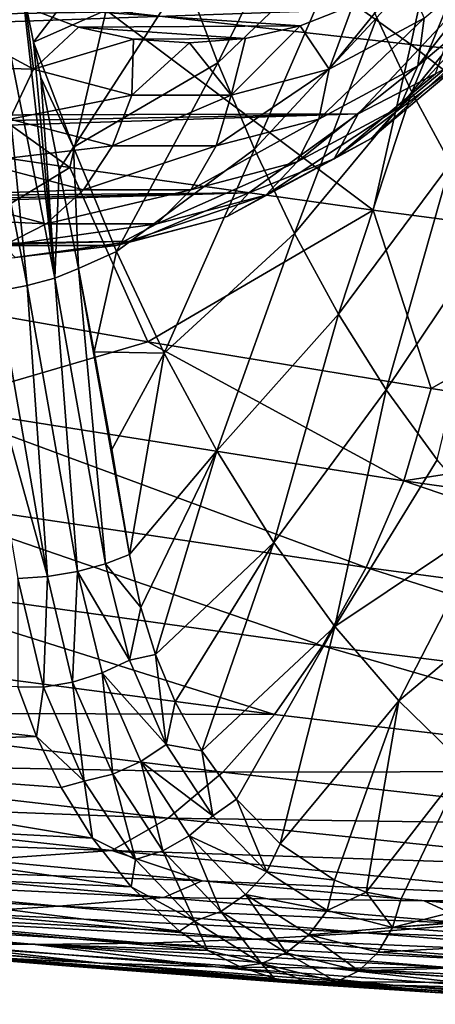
# Model space of a CAD drawing. Header units: metres. Extents: x -62 to 150, y -92 to 92.
# Tile 610 of 656: x 49 to 53, y 41 to 50. Entities that reach past the tile are written whole.
import ezdxf

# ---------------------------------------------------------------- set-up
doc = ezdxf.new("R2010")
doc.units = ezdxf.units.M
doc.layers.add('solid_500615', color=7, linetype='CONTINUOUS')

msp = doc.modelspace()

# ---------------------------------------------------------------- linework, layer by layer
at = {"layer": 'solid_500615'}
for points in [[(50.186111, 51.456882, 15.529026), (52.718086, 49.656464, 17.727648), (49.864166, 49.977268, 15.971101)], [(50.186111, 51.456882, 15.529026), (53.05463, 51.213627, 17.266272), (52.718086, 49.656464, 17.727648)], [(51.827026, 51.350662, 51.866177), (50.596745, 50.306164, 52.935593), (50.91074, 49.485897, 52.53336)], [(52.100037, 50.625118, 51.50415), (51.827026, 51.350662, 51.866177), (50.91074, 49.485897, 52.53336)], [(53.05463, 51.213627, 17.266272), (55.560642, 49.357235, 19.492893), (52.718086, 49.656464, 17.727648)], [(49.185444, 49.678581, 54.16106), (50.298592, 51.131672, 53.307835), (49.071098, 50.238777, 54.32523)], [(50.596745, 50.306164, 52.935593), (50.298592, 51.131672, 53.307835), (49.185444, 49.678581, 54.16106)], [(53.518753, 51.144787, 50.09449), (52.398079, 49.908951, 51.100395), (52.727238, 49.211136, 50.646763)], [(53.803146, 50.537079, 49.695984), (53.518753, 51.144787, 50.09449), (52.727238, 49.211136, 50.646763)], [(52.100037, 50.625118, 51.50415), (50.91074, 49.485897, 52.53336), (51.252331, 48.676586, 52.083679)], [(52.398079, 49.908951, 51.100395), (52.100037, 50.625118, 51.50415), (51.252331, 48.676586, 52.083679)], [(53.803146, 50.537079, 49.695984), (52.727238, 49.211136, 50.646763), (53.089779, 48.541901, 50.140453)], [(52.782204, 49.45789, 31.907578), (52.841881, 49.903355, 32.162792), (53.67963, 50.606724, 30.966366)], [(53.656914, 50.192295, 30.658363), (52.782204, 49.45789, 31.907578), (53.67963, 50.606724, 30.966366)], [(46.999355, 50.319664, 14.223655), (49.522842, 48.505352, 16.421024), (46.671738, 48.930588, 14.651856)], [(46.999355, 50.319664, 14.223655), (49.864166, 49.977268, 15.971101), (49.522842, 48.505352, 16.421024)], [(50.596745, 50.306164, 52.935593), (49.185444, 49.678581, 54.16106), (49.557602, 48.696041, 53.709999)], [(50.91074, 49.485897, 52.53336), (50.596745, 50.306164, 52.935593), (49.557602, 48.696041, 53.709999)], [(51.953362, 49.425522, 33.431732), (52.174358, 50.02454, 33.231396), (52.664352, 50.302116, 32.531612)], [(52.841881, 49.903355, 32.162792), (51.953362, 49.425522, 33.431732), (52.664352, 50.302116, 32.531612)], [(48.849396, 50.155811, 54.462704), (48.594707, 50.085178, 54.534065), (49.124489, 47.398952, 53.736908)], [(48.849396, 50.155811, 54.462704), (49.383354, 47.47049, 53.660431), (49.071098, 50.238777, 54.32523)], [(48.849396, 50.155811, 54.462704), (49.124489, 47.398952, 53.736908), (49.383354, 47.47049, 53.660431)], [(49.383354, 47.47049, 53.660431), (49.185444, 49.678581, 54.16106), (49.071098, 50.238777, 54.32523)], [(52.613583, 49.073883, 31.60552), (52.782204, 49.45789, 31.907578), (53.656914, 50.192295, 30.658363)], [(53.520153, 49.835041, 30.310804), (52.613583, 49.073883, 31.60552), (53.656914, 50.192295, 30.658363)], [(53.17247, 50.019913, 28.379908), (22.857243, 50.117298, 5.700705), (22.397575, 49.485519, 6.357179)], [(48.594707, 50.085178, 54.534065), (48.85004, 47.347507, 53.73967), (49.124489, 47.398952, 53.736908)], [(53.17247, 50.019913, 28.379908), (22.397575, 49.485519, 6.357179), (21.910892, 48.918564, 7.052234)], [(52.22578, 49.008476, 29.731918), (53.17247, 50.019913, 28.379908), (21.910892, 48.918564, 7.052234)], [(49.184647, 49.425522, 37.385868), (48.296127, 49.903355, 38.654804), (49.111885, 50.006027, 37.605061)], [(52.174358, 50.02454, 33.231396), (51.681458, 49.831196, 33.935329), (49.111885, 50.006027, 37.605061)], [(51.681458, 49.831196, 33.935329), (49.605812, 49.818401, 36.899658), (49.111885, 50.006027, 37.605061)], [(49.184647, 49.425522, 37.385868), (49.111885, 50.006027, 37.605061), (49.605812, 49.818401, 36.899658)], [(49.864166, 49.977268, 15.971101), (52.365551, 48.107162, 18.200087), (49.522842, 48.505352, 16.421024)], [(49.864166, 49.977268, 15.971101), (52.718086, 49.656464, 17.727648), (52.365551, 48.107162, 18.200087)], [(51.953362, 49.425522, 33.431732), (51.681458, 49.831196, 33.935329), (52.174358, 50.02454, 33.231396)], [(52.948032, 49.382076, 29.590944), (53.17247, 50.019913, 28.379908), (52.22578, 49.008476, 29.731918)], [(48.035892, 49.45789, 38.686016), (48.296127, 49.903355, 38.654804), (49.184647, 49.425522, 37.385868)], [(52.398079, 49.908951, 51.100395), (51.252331, 48.676586, 52.083679), (51.62801, 47.888454, 51.577053)], [(52.727238, 49.211136, 50.646763), (52.398079, 49.908951, 51.100395), (51.62801, 47.888454, 51.577053)], [(51.854485, 48.958977, 33.232498), (51.953362, 49.425522, 33.431732), (52.841881, 49.903355, 32.162792)], [(52.782204, 49.45789, 31.907578), (51.854485, 48.958977, 33.232498), (52.841881, 49.903355, 32.162792)], [(49.184647, 49.425522, 37.385868), (49.605812, 49.818401, 36.899658), (50.119232, 49.707996, 36.16642)], [(51.681458, 49.831196, 33.935329), (51.168648, 49.714546, 34.667702), (49.605812, 49.818401, 36.899658)], [(51.168648, 49.714546, 34.667702), (50.119232, 49.707996, 36.16642), (49.605812, 49.818401, 36.899658)], [(51.03392, 49.18391, 34.744831), (51.168648, 49.714546, 34.667702), (51.681458, 49.831196, 33.935329)], [(51.953362, 49.425522, 33.431732), (51.03392, 49.18391, 34.744831), (51.681458, 49.831196, 33.935329)], [(52.347271, 48.776978, 31.276796), (52.613583, 49.073883, 31.60552), (53.520153, 49.835041, 30.310804)], [(53.278477, 49.558819, 29.946896), (52.347271, 48.776978, 31.276796), (53.520153, 49.835041, 30.310804)], [(50.104088, 49.18391, 36.072765), (49.184647, 49.425522, 37.385868), (50.119232, 49.707996, 36.16642)], [(50.104088, 49.18391, 36.072765), (50.119232, 49.707996, 36.16642), (50.644039, 49.673428, 35.416916)], [(51.168648, 49.714546, 34.667702), (50.644039, 49.673428, 35.416916), (50.119232, 49.707996, 36.16642)], [(51.03392, 49.18391, 34.744831), (50.644039, 49.673428, 35.416916), (51.168648, 49.714546, 34.667702)], [(49.251732, 49.347836, 54.064674), (49.557602, 48.696041, 53.709999), (49.185444, 49.678581, 54.16106)], [(49.383354, 47.47049, 53.660431), (49.251732, 49.347836, 54.064674), (49.185444, 49.678581, 54.16106)], [(51.03392, 49.18391, 34.744831), (50.104088, 49.18391, 36.072765), (50.644039, 49.673428, 35.416916)], [(52.718086, 49.656464, 17.727648), (55.199497, 47.735912, 19.988483), (52.365551, 48.107162, 18.200087)], [(52.718086, 49.656464, 17.727648), (55.560642, 49.357235, 19.492893), (55.199497, 47.735912, 19.988483)], [(52.001064, 48.586998, 30.943356), (52.347271, 48.776978, 31.276796), (53.278477, 49.558819, 29.946896)], [(52.948032, 49.382076, 29.590944), (52.001064, 48.586998, 30.943356), (53.278477, 49.558819, 29.946896)], [(48.963612, 48.958977, 37.361095), (48.035892, 49.45789, 38.686016), (49.184647, 49.425522, 37.385868)], [(48.963612, 48.958977, 37.361095), (49.184647, 49.425522, 37.385868), (50.104088, 49.18391, 36.072765)], [(50.91074, 49.485897, 52.53336), (49.557602, 48.696041, 53.709999), (49.962753, 47.719292, 53.201511)], [(51.252331, 48.676586, 52.083679), (50.91074, 49.485897, 52.53336), (49.962753, 47.719292, 53.201511)], [(50.894474, 48.706703, 34.603535), (51.03392, 49.18391, 34.744831), (51.953362, 49.425522, 33.431732)], [(51.854485, 48.958977, 33.232498), (50.894474, 48.706703, 34.603535), (51.953362, 49.425522, 33.431732)], [(51.652065, 48.556797, 32.978706), (51.854485, 48.958977, 33.232498), (52.782204, 49.45789, 31.907578)], [(52.613583, 49.073883, 31.60552), (51.652065, 48.556797, 32.978706), (52.782204, 49.45789, 31.907578)], [(49.251732, 49.347836, 54.064674), (49.424637, 48.485481, 53.806236), (49.557602, 48.696041, 53.709999)], [(49.383354, 47.47049, 53.660431), (49.424637, 48.485481, 53.806236), (49.251732, 49.347836, 54.064674)], [(52.948032, 49.382076, 29.590944), (52.22578, 49.008476, 29.731918), (52.001064, 48.586998, 30.943356)], [(49.923622, 48.706703, 35.990059), (48.963612, 48.958977, 37.361095), (50.104088, 49.18391, 36.072765)], [(49.923622, 48.706703, 35.990059), (50.104088, 49.18391, 36.072765), (51.03392, 49.18391, 34.744831)], [(50.894474, 48.706703, 34.603535), (49.923622, 48.706703, 35.990059), (51.03392, 49.18391, 34.744831)], [(52.727238, 49.211136, 50.646763), (51.62801, 47.888454, 51.577053), (52.04007, 47.133072, 51.010052)], [(53.089779, 48.541901, 50.140453), (52.727238, 49.211136, 50.646763), (52.04007, 47.133072, 51.010052)], [(51.359631, 48.245842, 32.687294), (51.652065, 48.556797, 32.978706), (52.613583, 49.073883, 31.60552)], [(52.347271, 48.776978, 31.276796), (51.359631, 48.245842, 32.687294), (52.613583, 49.073883, 31.60552)], [(52.22578, 49.008476, 29.731918), (21.400196, 48.419933, 7.781584), (20.868633, 47.992695, 8.540732)], [(51.199993, 48.267685, 31.196894), (52.22578, 49.008476, 29.731918), (20.868633, 47.992695, 8.540732)], [(52.22578, 49.008476, 29.731918), (21.910892, 48.918564, 7.052234), (21.400196, 48.419933, 7.781584)], [(48.655891, 48.556797, 37.257687), (48.963612, 48.958977, 37.361095), (49.923622, 48.706703, 35.990059)], [(50.657089, 48.295334, 34.399681), (50.894474, 48.706703, 34.603535), (51.854485, 48.958977, 33.232498)], [(51.652065, 48.556797, 32.978706), (50.657089, 48.295334, 34.399681), (51.854485, 48.958977, 33.232498)], [(52.001064, 48.586998, 30.943356), (52.22578, 49.008476, 29.731918), (51.199993, 48.267685, 31.196894)], [(46.671738, 48.930588, 14.651856), (49.522842, 48.505352, 16.421024), (47.6045, 47.338165, 15.914734)], [(50.996704, 48.046871, 32.377731), (51.359631, 48.245842, 32.687294), (52.347271, 48.776978, 31.276796)], [(52.001064, 48.586998, 30.943356), (50.996704, 48.046871, 32.377731), (52.347271, 48.776978, 31.276796)], [(49.650871, 48.295334, 35.836708), (48.655891, 48.556797, 37.257687), (49.923622, 48.706703, 35.990059)], [(49.424637, 48.485481, 53.806236), (49.606319, 47.558857, 53.516602), (49.557602, 48.696041, 53.709999)], [(49.606319, 47.558857, 53.516602), (49.962753, 47.719292, 53.201511), (49.557602, 48.696041, 53.709999)], [(49.650871, 48.295334, 35.836708), (49.923622, 48.706703, 35.990059), (50.894474, 48.706703, 34.603535)], [(50.657089, 48.295334, 34.399681), (49.650871, 48.295334, 35.836708), (50.894474, 48.706703, 34.603535)], [(51.252331, 48.676586, 52.083679), (49.962753, 47.719292, 53.201511), (50.408649, 46.765881, 52.621384)], [(51.62801, 47.888454, 51.577053), (51.252331, 48.676586, 52.083679), (50.408649, 46.765881, 52.621384)], [(52.001064, 48.586998, 30.943356), (51.199993, 48.267685, 31.196894), (50.996704, 48.046871, 32.377731)], [(49.522842, 48.505352, 16.421024), (50.255791, 46.873852, 17.584414), (47.6045, 47.338165, 15.914734)], [(48.282036, 48.245842, 37.082554), (48.655891, 48.556797, 37.257687), (49.650871, 48.295334, 35.836708)], [(49.522842, 48.505352, 16.421024), (52.365551, 48.107162, 18.200087), (50.255791, 46.873852, 17.584414)], [(50.337612, 47.977272, 34.146885), (50.657089, 48.295334, 34.399681), (51.652065, 48.556797, 32.978706)], [(51.359631, 48.245842, 32.687294), (50.337612, 47.977272, 34.146885), (51.652065, 48.556797, 32.978706)], [(53.089779, 48.541901, 50.140453), (52.04007, 47.133072, 51.010052), (52.486969, 46.422894, 50.38475)], [(53.484489, 47.912266, 49.5835), (53.089779, 48.541901, 50.140453), (52.486969, 46.422894, 50.38475)], [(49.383354, 47.47049, 53.660431), (49.606319, 47.558857, 53.516602), (49.424637, 48.485481, 53.806236)], [(51.199993, 48.267685, 31.196894), (20.319485, 47.639484, 9.325), (19.756132, 47.36248, 10.129552)], [(50.120365, 47.815784, 32.738762), (51.199993, 48.267685, 31.196894), (19.756132, 47.36248, 10.129552)], [(51.199993, 48.267685, 31.196894), (20.868633, 47.992695, 8.540732), (20.319485, 47.639484, 9.325)], [(47.867016, 48.046871, 36.847393), (48.282036, 48.245842, 37.082554), (49.304054, 47.977272, 35.622963)], [(49.304054, 47.977272, 35.622963), (48.282036, 48.245842, 37.082554), (49.650871, 48.295334, 35.836708)], [(49.304054, 47.977272, 35.622963), (49.650871, 48.295334, 35.836708), (50.657089, 48.295334, 34.399681)], [(50.337612, 47.977272, 34.146885), (49.304054, 47.977272, 35.622963), (50.657089, 48.295334, 34.399681)], [(49.957386, 47.773758, 33.86203), (50.337612, 47.977272, 34.146885), (51.359631, 48.245842, 32.687294)], [(50.996704, 48.046871, 32.377731), (49.957386, 47.773758, 33.86203), (51.359631, 48.245842, 32.687294)], [(50.996704, 48.046871, 32.377731), (51.199993, 48.267685, 31.196894), (50.120365, 47.815784, 32.738762)], [(48.90633, 47.773758, 35.363094), (47.867016, 48.046871, 36.847393), (49.304054, 47.977272, 35.622963)], [(50.996704, 48.046871, 32.377731), (50.120365, 47.815784, 32.738762), (49.957386, 47.773758, 33.86203)], [(52.365551, 48.107162, 18.200087), (52.908039, 46.437004, 19.265713), (50.255791, 46.873852, 17.584414)], [(52.365551, 48.107162, 18.200087), (55.199497, 47.735912, 19.988483), (52.908039, 46.437004, 19.265713)], [(48.90633, 47.773758, 35.363094), (49.304054, 47.977272, 35.622963), (50.337612, 47.977272, 34.146885)], [(49.957386, 47.773758, 33.86203), (48.90633, 47.773758, 35.363094), (50.337612, 47.977272, 34.146885)], [(51.62801, 47.888454, 51.577053), (50.408649, 46.765881, 52.621384), (50.899693, 45.851494, 51.961716)], [(52.04007, 47.133072, 51.010052), (51.62801, 47.888454, 51.577053), (50.899693, 45.851494, 51.961716)], [(53.484489, 47.912266, 49.5835), (52.486969, 46.422894, 50.38475), (52.964172, 45.769581, 49.70755)], [(50.120365, 47.815784, 32.738762), (19.182049, 47.163391, 10.949427), (18.600775, 47.043446, 11.779572)], [(49.013481, 47.663898, 34.319557), (50.120365, 47.815784, 32.738762), (18.600775, 47.043446, 11.779572)], [(50.120365, 47.815784, 32.738762), (19.756132, 47.36248, 10.129552), (19.182049, 47.163391, 10.949427)], [(49.957386, 47.773758, 33.86203), (49.013481, 47.663898, 34.319557), (48.90633, 47.773758, 35.363094)], [(49.957386, 47.773758, 33.86203), (50.120365, 47.815784, 32.738762), (49.013481, 47.663898, 34.319557)], [(49.606319, 47.558857, 53.516602), (49.752254, 46.78017, 53.265003), (49.962753, 47.719292, 53.201511)], [(49.752254, 46.78017, 53.265003), (50.408649, 46.765881, 52.621384), (49.962753, 47.719292, 53.201511)], [(55.199497, 47.735912, 19.988483), (55.560978, 46.027687, 20.958496), (52.908039, 46.437004, 19.265713)], [(49.383354, 47.47049, 53.660431), (49.858616, 44.793068, 52.769348), (49.606319, 47.558857, 53.516602)], [(49.606319, 47.558857, 53.516602), (50.082489, 44.880581, 52.616184), (49.752254, 46.78017, 53.265003)], [(49.858616, 44.793068, 52.769348), (50.082489, 44.880581, 52.616184), (49.606319, 47.558857, 53.516602)], [(49.124489, 47.398952, 53.736908), (48.85004, 47.347507, 53.73967), (49.314381, 44.676746, 52.862225)], [(49.383354, 47.47049, 53.660431), (49.124489, 47.398952, 53.736908), (49.595455, 44.723232, 52.853645)], [(49.124489, 47.398952, 53.736908), (49.314381, 44.676746, 52.862225), (49.595455, 44.723232, 52.853645)], [(49.383354, 47.47049, 53.660431), (49.595455, 44.723232, 52.853645), (49.858616, 44.793068, 52.769348)], [(48.206688, 46.274887, 16.868702), (47.6045, 47.338165, 15.914734), (50.255791, 46.873852, 17.584414)], [(48.85004, 47.347507, 53.73967), (48.581409, 47.32016, 53.668499), (49.314381, 44.676746, 52.862225)], [(48.581409, 47.32016, 53.668499), (49.038231, 44.657383, 52.794384), (49.314381, 44.676746, 52.862225)], [(52.04007, 47.133072, 51.010052), (50.899693, 45.851494, 51.961716), (51.433971, 44.993454, 51.224091)], [(52.486969, 46.422894, 50.38475), (52.04007, 47.133072, 51.010052), (51.433971, 44.993454, 51.224091)], [(52.651817, 45.572815, 19.623875), (48.206688, 46.274887, 16.868702), (50.255791, 46.873852, 17.584414)], [(52.651817, 45.572815, 19.623875), (50.255791, 46.873852, 17.584414), (52.908039, 46.437004, 19.265713)], [(49.752254, 46.78017, 53.265003), (49.916424, 45.863472, 52.957863), (50.408649, 46.765881, 52.621384)], [(49.752254, 46.78017, 53.265003), (50.082489, 44.880581, 52.616184), (49.916424, 45.863472, 52.957863)], [(49.916424, 45.863472, 52.957863), (50.082489, 44.880581, 52.616184), (50.408649, 46.765881, 52.621384)], [(50.082489, 44.880581, 52.616184), (50.899693, 45.851494, 51.961716), (50.408649, 46.765881, 52.621384)], [(52.486969, 46.422894, 50.38475), (51.433971, 44.993454, 51.224091), (52.005463, 44.208214, 50.416443)], [(52.964172, 45.769581, 49.70755), (52.486969, 46.422894, 50.38475), (52.005463, 44.208214, 50.416443)], [(52.651817, 45.572815, 19.623875), (52.908039, 46.437004, 19.265713), (55.560978, 46.027687, 20.958496)], [(52.298656, 44.761269, 20.087313), (47.830292, 45.424976, 17.372255), (48.206688, 46.274887, 16.868702)], [(52.298656, 44.761269, 20.087313), (48.206688, 46.274887, 16.868702), (52.651817, 45.572815, 19.623875)], [(57.088387, 44.942257, 22.41354), (52.651817, 45.572815, 19.623875), (55.560978, 46.027687, 20.958496)], [(50.082489, 44.880581, 52.616184), (50.188232, 44.384609, 52.412292), (50.899693, 45.851494, 51.961716)], [(50.188232, 44.384609, 52.412292), (50.325813, 43.946587, 52.180157), (50.899693, 45.851494, 51.961716)], [(50.325813, 43.946587, 52.180157), (51.433971, 44.993454, 51.224091), (50.899693, 45.851494, 51.961716)], [(53.465363, 45.183563, 48.987457), (52.964172, 45.769581, 49.70755), (52.005463, 44.208214, 50.416443)], [(56.755623, 44.165348, 22.840889), (52.298656, 44.761269, 20.087313), (52.651817, 45.572815, 19.623875)], [(56.755623, 44.165348, 22.840889), (52.651817, 45.572815, 19.623875), (57.088387, 44.942257, 22.41354)], [(51.890476, 44.027443, 20.642843), (47.398056, 44.655022, 17.96678), (47.830292, 45.424976, 17.372255)], [(51.890476, 44.027443, 20.642843), (47.830292, 45.424976, 17.372255), (52.298656, 44.761269, 20.087313)], [(53.465363, 45.183563, 48.987457), (52.005463, 44.208214, 50.416443), (52.605282, 43.510357, 49.551201)], [(53.98291, 44.672081, 48.235386), (53.465363, 45.183563, 48.987457), (52.605282, 43.510357, 49.551201)], [(50.325813, 43.946587, 52.180157), (50.511879, 43.502331, 51.888035), (51.433971, 44.993454, 51.224091)], [(50.511879, 43.502331, 51.888035), (50.761772, 43.044662, 51.514339), (51.433971, 44.993454, 51.224091)], [(50.761772, 43.044662, 51.514339), (52.005463, 44.208214, 50.416443), (51.433971, 44.993454, 51.224091)], [(49.858616, 44.793068, 52.769348), (50.188232, 44.384609, 52.412292), (50.082489, 44.880581, 52.616184)], [(49.595455, 44.723232, 52.853645), (49.314381, 44.676746, 52.862225), (49.550293, 43.685314, 52.419022)], [(49.826363, 43.772495, 52.428738), (49.595455, 44.723232, 52.853645), (49.550293, 43.685314, 52.419022)], [(50.08152, 43.893738, 52.364674), (49.858616, 44.793068, 52.769348), (49.595455, 44.723232, 52.853645)], [(50.08152, 43.893738, 52.364674), (49.595455, 44.723232, 52.853645), (49.826363, 43.772495, 52.428738)], [(49.858616, 44.793068, 52.769348), (50.08152, 43.893738, 52.364674), (50.188232, 44.384609, 52.412292)], [(56.369305, 43.46479, 23.360538), (51.890476, 44.027443, 20.642843), (52.298656, 44.761269, 20.087313)], [(56.369305, 43.46479, 23.360538), (52.298656, 44.761269, 20.087313), (56.755623, 44.165348, 22.840889)], [(51.439743, 43.384304, 21.27684), (46.921677, 43.977444, 18.63905), (47.398056, 44.655022, 17.96678)], [(51.439743, 43.384304, 21.27684), (47.398056, 44.655022, 17.96678), (51.890476, 44.027443, 20.642843)], [(49.276478, 43.639519, 52.336346), (49.038231, 44.657383, 52.794384), (49.03643, 43.643158, 52.19841)], [(49.314381, 44.676746, 52.862225), (49.038231, 44.657383, 52.794384), (49.276478, 43.639519, 52.336346)], [(49.550293, 43.685314, 52.419022), (49.314381, 44.676746, 52.862225), (49.276478, 43.639519, 52.336346)], [(53.98291, 44.672081, 48.235386), (52.605282, 43.510357, 49.551201), (53.222881, 42.909885, 48.643692)], [(50.08152, 43.893738, 52.364674), (50.325813, 43.946587, 52.180157), (50.188232, 44.384609, 52.412292)], [(50.761772, 43.044662, 51.514339), (51.085281, 42.592319, 51.047478), (52.005463, 44.208214, 50.416443)], [(51.085281, 42.592319, 51.047478), (51.492771, 42.173214, 50.476685), (52.005463, 44.208214, 50.416443)], [(51.492771, 42.173214, 50.476685), (52.605282, 43.510357, 49.551201), (52.005463, 44.208214, 50.416443)], [(46.409737, 43.402645, 19.377573), (46.921677, 43.977444, 18.63905), (51.439743, 43.384304, 21.27684)], [(55.942261, 42.853573, 23.959055), (51.439743, 43.384304, 21.27684), (51.890476, 44.027443, 20.642843)], [(55.942261, 42.853573, 23.959055), (51.890476, 44.027443, 20.642843), (56.369305, 43.46479, 23.360538)], [(50.426842, 43.10247, 51.829239), (50.08152, 43.893738, 52.364674), (49.826363, 43.772495, 52.428738)], [(50.426842, 43.10247, 51.829239), (50.325813, 43.946587, 52.180157), (50.08152, 43.893738, 52.364674)], [(50.426842, 43.10247, 51.829239), (50.511879, 43.502331, 51.888035), (50.325813, 43.946587, 52.180157)], [(49.211834, 43.178391, 51.91243), (44.527878, 43.707344, 48.361095), (44.867851, 43.038727, 47.84367)], [(49.211834, 43.178391, 51.91243), (49.03643, 43.643158, 52.19841), (44.527878, 43.707344, 48.361095)], [(49.826363, 43.772495, 52.428738), (49.550293, 43.685314, 52.419022), (49.925339, 42.825066, 51.840878)], [(50.426842, 43.10247, 51.829239), (49.826363, 43.772495, 52.428738), (50.188435, 42.942886, 51.869289)], [(50.188435, 42.942886, 51.869289), (49.826363, 43.772495, 52.428738), (49.925339, 42.825066, 51.840878)], [(49.276478, 43.639519, 52.336346), (49.03643, 43.643158, 52.19841), (49.211834, 43.178391, 51.91243)], [(49.659622, 42.758904, 51.746399), (49.276478, 43.639519, 52.336346), (49.211834, 43.178391, 51.91243)], [(49.550293, 43.685314, 52.419022), (49.276478, 43.639519, 52.336346), (49.659622, 42.758904, 51.746399)], [(49.925339, 42.825066, 51.840878), (49.550293, 43.685314, 52.419022), (49.659622, 42.758904, 51.746399)], [(50.426842, 43.10247, 51.829239), (50.761772, 43.044662, 51.514339), (50.511879, 43.502331, 51.888035)], [(51.492771, 42.173214, 50.476685), (52.00161, 41.833206, 49.787941), (52.605282, 43.510357, 49.551201)], [(52.00161, 41.833206, 49.787941), (52.300064, 41.720654, 49.398319), (52.605282, 43.510357, 49.551201)], [(52.300064, 41.720654, 49.398319), (53.222881, 42.909885, 48.643692), (52.605282, 43.510357, 49.551201)], [(45.869213, 42.941086, 20.169977), (46.409737, 43.402645, 19.377573), (50.955456, 42.842686, 21.977375)], [(50.955456, 42.842686, 21.977375), (46.409737, 43.402645, 19.377573), (51.439743, 43.384304, 21.27684)], [(50.955456, 42.842686, 21.977375), (51.439743, 43.384304, 21.27684), (55.942261, 42.853573, 23.959055)], [(49.442356, 42.701576, 51.556847), (49.211834, 43.178391, 51.91243), (44.867851, 43.038727, 47.84367)], [(49.659622, 42.758904, 51.746399), (49.211834, 43.178391, 51.91243), (49.442356, 42.701576, 51.556847)], [(50.862556, 42.435844, 51.194435), (50.426842, 43.10247, 51.829239), (50.188435, 42.942886, 51.869289)], [(50.862556, 42.435844, 51.194435), (50.761772, 43.044662, 51.514339), (50.426842, 43.10247, 51.829239)], [(49.735245, 42.227287, 51.124229), (44.867851, 43.038727, 47.84367), (45.268402, 42.452938, 47.261753)], [(49.735245, 42.227287, 51.124229), (49.442356, 42.701576, 51.556847), (44.867851, 43.038727, 47.84367)], [(50.862556, 42.435844, 51.194435), (51.085281, 42.592319, 51.047478), (50.761772, 43.044662, 51.514339)], [(45.31041, 42.605247, 21.002296), (45.869213, 42.941086, 20.169977), (50.444702, 42.413483, 22.731434)], [(50.444702, 42.413483, 22.731434), (45.869213, 42.941086, 20.169977), (50.955456, 42.842686, 21.977375)], [(50.188435, 42.942886, 51.869289), (49.925339, 42.825066, 51.840878), (50.394466, 42.106918, 51.158531)], [(50.862556, 42.435844, 51.194435), (50.188435, 42.942886, 51.869289), (50.642921, 42.247459, 51.207794)], [(50.642921, 42.247459, 51.207794), (50.188435, 42.942886, 51.869289), (50.394466, 42.106918, 51.158531)], [(52.300064, 41.720654, 49.398319), (52.627224, 41.656868, 48.981873), (53.222881, 42.909885, 48.643692)], [(52.627224, 41.656868, 48.981873), (53.364101, 41.597298, 48.045856), (53.222881, 42.909885, 48.643692)], [(49.925339, 42.825066, 51.840878), (49.659622, 42.758904, 51.746399), (50.138039, 42.026016, 51.050785)], [(50.394466, 42.106918, 51.158531), (49.925339, 42.825066, 51.840878), (50.138039, 42.026016, 51.050785)], [(50.444702, 42.413483, 22.731434), (50.955456, 42.842686, 21.977375), (55.483662, 42.342667, 24.62442)], [(55.483662, 42.342667, 24.62442), (50.955456, 42.842686, 21.977375), (55.942261, 42.853573, 23.959055)], [(49.659622, 42.758904, 51.746399), (49.442356, 42.701576, 51.556847), (49.735245, 42.227287, 51.124229)], [(50.138039, 42.026016, 51.050785), (49.659622, 42.758904, 51.746399), (49.735245, 42.227287, 51.124229)], [(49.918293, 42.109715, 23.524487), (45.31041, 42.605247, 21.002296), (50.444702, 42.413483, 22.731434)], [(46.592728, 42.227943, 22.824368), (45.31041, 42.605247, 21.002296), (49.918293, 42.109715, 23.524487)], [(51.368473, 41.909142, 50.484367), (51.085281, 42.592319, 51.047478), (50.862556, 42.435844, 51.194435)], [(51.368473, 41.909142, 50.484367), (51.492771, 42.173214, 50.476685), (51.085281, 42.592319, 51.047478)], [(50.10004, 41.770901, 50.603966), (45.268402, 42.452938, 47.261753), (45.718578, 41.961792, 46.630608)], [(50.10004, 41.770901, 50.603966), (49.735245, 42.227287, 51.124229), (45.268402, 42.452938, 47.261753)], [(49.918293, 42.109715, 23.524487), (50.444702, 42.413483, 22.731434), (55.000454, 41.943085, 25.343327)], [(55.000454, 41.943085, 25.343327), (50.444702, 42.413483, 22.731434), (55.483662, 42.342667, 24.62442)], [(51.368473, 41.909142, 50.484367), (50.862556, 42.435844, 51.194435), (50.642921, 42.247459, 51.207794)], [(48.680309, 42.022377, 23.943811), (46.592728, 42.227943, 22.824368), (49.918293, 42.109715, 23.524487)], [(50.138039, 42.026016, 51.050785), (49.735245, 42.227287, 51.124229), (50.10004, 41.770901, 50.603966)], [(50.642921, 42.247459, 51.207794), (50.394466, 42.106918, 51.158531), (50.938702, 41.540848, 50.393566)], [(51.368473, 41.909142, 50.484367), (50.642921, 42.247459, 51.207794), (51.170277, 41.698608, 50.466991)], [(51.170277, 41.698608, 50.466991), (50.642921, 42.247459, 51.207794), (50.938702, 41.540848, 50.393566)], [(51.368473, 41.909142, 50.484367), (52.00161, 41.833206, 49.787941), (51.492771, 42.173214, 50.476685)], [(50.763599, 41.826412, 25.076317), (48.680309, 42.022377, 23.943811), (49.918293, 42.109715, 23.524487)], [(54.503544, 41.667858, 26.101261), (49.918293, 42.109715, 23.524487), (55.000454, 41.943085, 25.343327)], [(50.763599, 41.826412, 25.076317), (49.918293, 42.109715, 23.524487), (54.503544, 41.667858, 26.101261)], [(50.394466, 42.106918, 51.158531), (50.138039, 42.026016, 51.050785), (50.69318, 41.449093, 50.270248)], [(50.938702, 41.540848, 50.393566), (50.394466, 42.106918, 51.158531), (50.69318, 41.449093, 50.270248)], [(50.551567, 41.35582, 49.980991), (45.718578, 41.961792, 46.630608), (46.208508, 41.579521, 45.963902)], [(50.551567, 41.35582, 49.980991), (50.10004, 41.770901, 50.603966), (45.718578, 41.961792, 46.630608)], [(47.48764, 41.937569, 25.166119), (48.680309, 42.022377, 23.943811), (50.763599, 41.826412, 25.076317)], [(50.69318, 41.449093, 50.270248), (50.138039, 42.026016, 51.050785), (50.10004, 41.770901, 50.603966)], [(45.611538, 41.794441, 27.896135), (46.553547, 41.856041, 26.532814), (49.420586, 41.588181, 28.263205)], [(46.553547, 41.856041, 26.532814), (47.48764, 41.937569, 25.166119), (50.403122, 41.670197, 26.837837)], [(49.420586, 41.588181, 28.263205), (46.553547, 41.856041, 26.532814), (50.403122, 41.670197, 26.837837)], [(50.403122, 41.670197, 26.837837), (47.48764, 41.937569, 25.166119), (50.763599, 41.826412, 25.076317)], [(51.932991, 41.547581, 49.720356), (51.368473, 41.909142, 50.484367), (51.170277, 41.698608, 50.466991)], [(51.932991, 41.547581, 49.720356), (52.00161, 41.833206, 49.787941), (51.368473, 41.909142, 50.484367)], [(48.43578, 41.527058, 29.689051), (45.611538, 41.794441, 27.896135), (49.420586, 41.588181, 28.263205)], [(50.69318, 41.449093, 50.270248), (50.10004, 41.770901, 50.603966), (50.551567, 41.35582, 49.980991)], [(50.403122, 41.670197, 26.837837), (50.763599, 41.826412, 25.076317), (52.842041, 41.640129, 26.221581)], [(52.842041, 41.640129, 26.221581), (50.763599, 41.826412, 25.076317), (54.503544, 41.667858, 26.101261)], [(51.932991, 41.547581, 49.720356), (52.300064, 41.720654, 49.398319), (52.00161, 41.833206, 49.787941)], [(49.420586, 41.588181, 28.263205), (50.403122, 41.670197, 26.837837), (53.31205, 41.422352, 28.531183)], [(53.31205, 41.422352, 28.531183), (50.403122, 41.670197, 26.837837), (52.842041, 41.640129, 26.221581)], [(51.170277, 41.698608, 50.466991), (50.938702, 41.540848, 50.393566), (51.550201, 41.151073, 49.56271)], [(51.932991, 41.547581, 49.720356), (51.170277, 41.698608, 50.466991), (51.760948, 41.32103, 49.665718)], [(51.760948, 41.32103, 49.665718), (51.170277, 41.698608, 50.466991), (51.550201, 41.151073, 49.56271)], [(51.932991, 41.547581, 49.720356), (52.546272, 41.388371, 48.930935), (52.300064, 41.720654, 49.398319)], [(52.546272, 41.388371, 48.930935), (52.627224, 41.656868, 48.981873), (52.300064, 41.720654, 49.398319)], [(50.817001, 41.175526, 49.624454), (46.208508, 41.579521, 45.963902), (46.726425, 41.322762, 45.278004)], [(50.817001, 41.175526, 49.624454), (50.551567, 41.35582, 49.980991), (46.208508, 41.579521, 45.963902)], [(48.43578, 41.527058, 29.689051), (49.420586, 41.588181, 28.263205), (52.285103, 41.340137, 30.011497)], [(52.285103, 41.340137, 30.011497), (49.420586, 41.588181, 28.263205), (53.31205, 41.422352, 28.531183)], [(52.546272, 41.388371, 48.930935), (53.364101, 41.597298, 48.045856), (52.627224, 41.656868, 48.981873)], [(52.546272, 41.388371, 48.930935), (54.259445, 41.530025, 46.862583), (53.364101, 41.597298, 48.045856)], [(54.915482, 41.463547, 27.379507), (52.842041, 41.640129, 26.221581), (54.503544, 41.667858, 26.101261)], [(53.31205, 41.422352, 28.531183), (52.842041, 41.640129, 26.221581), (54.915482, 41.463547, 27.379507)], [(46.454964, 41.477257, 32.530273), (47.444641, 41.489864, 31.111135), (50.229935, 41.243729, 32.975857)], [(47.444641, 41.489864, 31.111135), (48.43578, 41.527058, 29.689051), (51.260666, 41.279724, 31.495525)], [(50.229935, 41.243729, 32.975857), (47.444641, 41.489864, 31.111135), (51.260666, 41.279724, 31.495525)], [(51.260666, 41.279724, 31.495525), (48.43578, 41.527058, 29.689051), (52.285103, 41.340137, 30.011497)], [(50.938702, 41.540848, 50.393566), (50.69318, 41.449093, 50.270248), (51.318436, 41.051975, 49.419979)], [(51.550201, 41.151073, 49.56271), (50.938702, 41.540848, 50.393566), (51.318436, 41.051975, 49.419979)], [(51.932991, 41.547581, 49.720356), (51.760948, 41.32103, 49.665718), (52.546272, 41.388371, 48.930935)], [(52.546272, 41.388371, 48.930935), (54.367855, 41.522217, 46.715706), (54.259445, 41.530025, 46.862583)], [(52.546272, 41.388371, 48.930935), (54.284153, 41.261757, 46.661125), (54.367855, 41.522217, 46.715706)], [(49.200768, 41.231659, 34.452438), (46.454964, 41.477257, 32.530273), (50.229935, 41.243729, 32.975857)], [(48.158909, 41.243912, 35.933464), (46.454964, 41.477257, 32.530273), (49.200768, 41.231659, 34.452438)], [(50.69318, 41.449093, 50.270248), (50.551567, 41.35582, 49.980991), (50.817001, 41.175526, 49.624454)], [(51.318436, 41.051975, 49.419979), (50.69318, 41.449093, 50.270248), (50.817001, 41.175526, 49.624454)], [(52.285103, 41.340137, 30.011497), (53.31205, 41.422352, 28.531183), (56.225677, 41.192711, 30.253708)], [(51.439835, 40.911896, 48.811962), (46.726425, 41.322762, 45.278004), (47.259739, 41.213543, 44.607231)], [(51.111702, 41.024086, 49.236015), (50.817001, 41.175526, 49.624454), (46.726425, 41.322762, 45.278004)], [(51.439835, 40.911896, 48.811962), (51.111702, 41.024086, 49.236015), (46.726425, 41.322762, 45.278004)], [(51.260666, 41.279724, 31.495525), (52.285103, 41.340137, 30.011497), (55.162712, 41.112137, 31.788353)], [(51.760948, 41.32103, 49.665718), (51.550201, 41.151073, 49.56271), (52.230133, 40.983177, 48.698051)], [(51.760948, 41.32103, 49.665718), (52.410225, 41.157555, 48.833694), (52.546272, 41.388371, 48.930935)], [(51.760948, 41.32103, 49.665718), (52.230133, 40.983177, 48.698051), (52.410225, 41.157555, 48.833694)], [(55.162712, 41.112137, 31.788353), (52.285103, 41.340137, 30.011497), (56.225677, 41.192711, 30.253708)], [(52.546272, 41.388371, 48.930935), (52.410225, 41.157555, 48.833694), (54.284153, 41.261757, 46.661125)], [(49.812195, 41.054123, 39.452526), (47.120354, 41.280094, 37.408428), (48.158909, 41.243912, 35.933464)], [(48.728855, 41.11274, 40.975193), (47.120354, 41.280094, 37.408428), (49.812195, 41.054123, 39.452526)], [(51.439835, 40.911896, 48.811962), (47.259739, 41.213543, 44.607231), (49.524204, 41.026459, 46.493553)], [(50.305664, 40.979378, 44.651131), (49.524204, 41.026459, 46.493553), (47.259739, 41.213543, 44.607231)], [(50.305664, 40.979378, 44.651131), (47.259739, 41.213543, 44.607231), (47.65131, 41.193375, 42.499985)], [(50.888374, 41.01984, 37.924408), (48.158909, 41.243912, 35.933464), (49.200768, 41.231659, 34.452438)], [(49.812195, 41.054123, 39.452526), (48.158909, 41.243912, 35.933464), (50.888374, 41.01984, 37.924408)], [(49.200768, 41.231659, 34.452438), (50.229935, 41.243729, 32.975857), (53.034019, 41.019665, 34.860245)], [(51.968239, 41.008354, 36.389729), (49.200768, 41.231659, 34.452438), (53.034019, 41.019665, 34.860245)], [(50.888374, 41.01984, 37.924408), (49.200768, 41.231659, 34.452438), (51.968239, 41.008354, 36.389729)], [(50.229935, 41.243729, 32.975857), (51.260666, 41.279724, 31.495525), (54.101841, 41.053768, 33.326355)], [(53.034019, 41.019665, 34.860245), (50.229935, 41.243729, 32.975857), (54.101841, 41.053768, 33.326355)], [(54.101841, 41.053768, 33.326355), (51.260666, 41.279724, 31.495525), (55.162712, 41.112137, 31.788353)], [(52.410225, 41.157555, 48.833694), (54.144783, 41.038872, 46.567009), (54.284153, 41.261757, 46.661125)], [(50.305664, 40.979378, 44.651131), (47.65131, 41.193375, 42.499985), (48.728855, 41.11274, 40.975193)], [(51.318436, 41.051975, 49.419979), (50.817001, 41.175526, 49.624454), (51.111702, 41.024086, 49.236015)], [(51.550201, 41.151073, 49.56271), (51.318436, 41.051975, 49.419979), (52.02063, 40.879406, 48.535027)], [(51.550201, 41.151073, 49.56271), (52.02063, 40.879406, 48.535027), (52.230133, 40.983177, 48.698051)], [(52.410225, 41.157555, 48.833694), (52.230133, 40.983177, 48.698051), (54.144783, 41.038872, 46.567009)], [(51.428635, 40.904503, 43.085129), (48.728855, 41.11274, 40.975193), (49.812195, 41.054123, 39.452526)], [(50.305664, 40.979378, 44.651131), (48.728855, 41.11274, 40.975193), (51.428635, 40.904503, 43.085129)], [(51.439835, 40.911896, 48.811962), (49.524204, 41.026459, 46.493553), (51.798729, 40.854641, 48.357861)], [(52.94529, 40.781391, 46.891552), (51.798729, 40.854641, 48.357861), (49.524204, 41.026459, 46.493553)], [(52.94529, 40.781391, 46.891552), (49.524204, 41.026459, 46.493553), (50.305664, 40.979378, 44.651131)], [(52.547596, 40.850807, 41.51437), (49.812195, 41.054123, 39.452526), (50.888374, 41.01984, 37.924408)], [(51.428635, 40.904503, 43.085129), (49.812195, 41.054123, 39.452526), (52.547596, 40.850807, 41.51437)], [(51.318436, 41.051975, 49.419979), (51.111702, 41.024086, 49.236015), (51.439835, 40.911896, 48.811962)], [(51.318436, 41.051975, 49.419979), (51.439835, 40.911896, 48.811962), (51.798729, 40.854641, 48.357861)], [(51.318436, 41.051975, 49.419979), (51.798729, 40.854641, 48.357861), (52.02063, 40.879406, 48.535027)], [(52.230133, 40.983177, 48.698051), (53.96217, 40.871105, 46.43869), (54.144783, 41.038872, 46.567009)], [(52.94529, 40.781391, 46.891552), (50.305664, 40.979378, 44.651131), (51.428635, 40.904503, 43.085129)], [(53.657471, 40.819759, 39.936634), (50.888374, 41.01984, 37.924408), (51.968239, 41.008354, 36.389729)], [(52.547596, 40.850807, 41.51437), (50.888374, 41.01984, 37.924408), (53.657471, 40.819759, 39.936634)], [(51.968239, 41.008354, 36.389729), (53.034019, 41.019665, 34.860245), (55.871651, 40.819603, 36.77459)], [(54.771923, 40.80941, 38.352329), (51.968239, 41.008354, 36.389729), (55.871651, 40.819603, 36.77459)], [(53.657471, 40.819759, 39.936634), (51.968239, 41.008354, 36.389729), (54.771923, 40.80941, 38.352329)], [(52.230133, 40.983177, 48.698051), (52.02063, 40.879406, 48.535027), (53.96217, 40.871105, 46.43869)], [(54.223179, 40.713089, 45.169838), (51.428635, 40.904503, 43.085129), (52.547596, 40.850807, 41.51437)], [(52.94529, 40.781391, 46.891552), (51.428635, 40.904503, 43.085129), (54.223179, 40.713089, 45.169838)], [(52.02063, 40.879406, 48.535027), (51.798729, 40.854641, 48.357861), (52.94529, 40.781391, 46.891552)], [(52.02063, 40.879406, 48.535027), (52.94529, 40.781391, 46.891552), (53.416832, 40.753952, 46.268196)], [(52.02063, 40.879406, 48.535027), (53.416832, 40.753952, 46.268196), (53.750549, 40.771534, 46.286175)], [(52.02063, 40.879406, 48.535027), (53.750549, 40.771534, 46.286175), (53.96217, 40.871105, 46.43869)], [(55.350636, 40.670364, 43.58181), (52.547596, 40.850807, 41.51437), (53.657471, 40.819759, 39.936634)], [(54.223179, 40.713089, 45.169838), (52.547596, 40.850807, 41.51437), (55.350636, 40.670364, 43.58181)], [(53.530788, 40.747681, 46.115425), (52.94529, 40.781391, 46.891552), (54.223179, 40.713089, 45.169838)], [(53.530788, 40.747681, 46.115425), (53.416832, 40.753952, 46.268196), (52.94529, 40.781391, 46.891552)]]:
    msp.add_3dface(points, dxfattribs=at)

doc.saveas('drawing.dxf')
